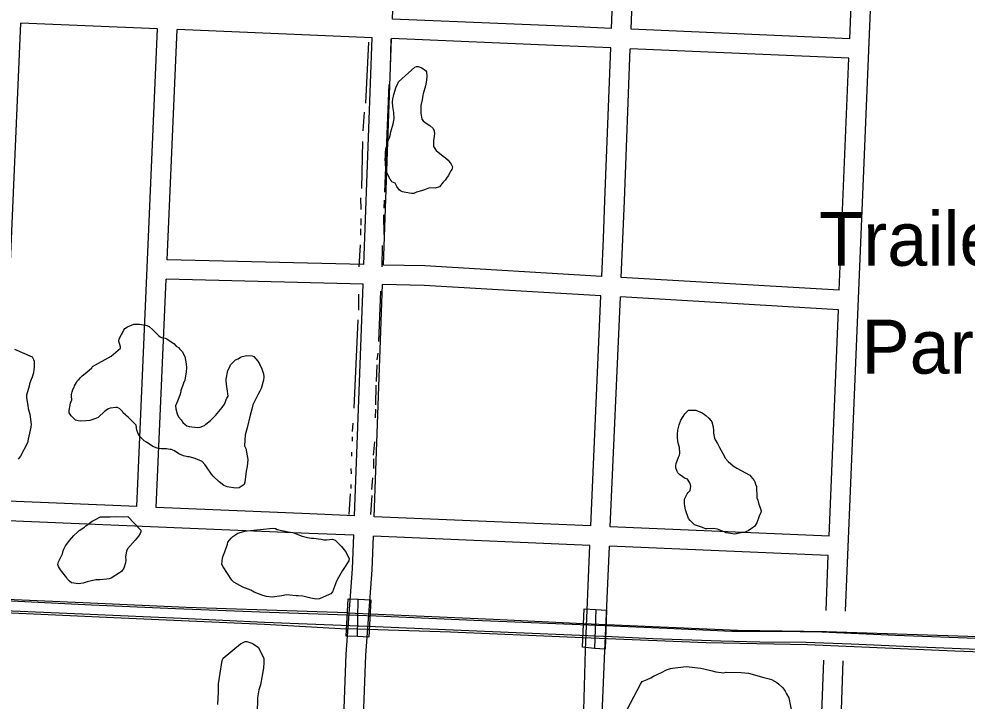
# Model space of a CAD drawing. Extents: x 3677843 to 3715951, y 511991 to 537744.
# Drawn here: x 3695395 to 3696854, y 524461 to 525511 of the extents above; entities that cross this region are included whole.
import ezdxf

# ---------------------------------------------------------------- set-up
doc = ezdxf.new("R2010")
doc.units = 0
for name, color, linetype in [('V-BRDG-OTLN', 7, 'Continuous'), ('V-ROAD-CNTR', 7, 'Continuous'), ('V-RRAP-FSHR', 7, 'Continuous'), ('V-SITE-OTLN-IDEN', 7, 'Continuous'), ('V-SITE-VEGE', 7, 'Continuous'), ('V-TOPO-SHOR', 7, 'Continuous')]:
    doc.layers.add(name, color=color, linetype=linetype)

msp = doc.modelspace()

# ---------------------------------------------------------------- linework, layer by layer
at = {"layer": 'V-BRDG-OTLN'}
for p, q in [((3695916.2, 524560.3), (3695917.6, 524617.7)), ((3696283.3, 524601.8), (3696280.8, 524542.1))]:
    msp.add_line(p, q, dxfattribs=at)
for points in [[(3695898.9, 524561), (3695902.1, 524618.3), (3695917.6, 524617.7), (3695936.9, 524617), (3695933.9, 524559.5), (3695916.2, 524560.3)], [(3696262.7, 524543.8), (3696265.2, 524602.7), (3696283.3, 524601.8), (3696299.7, 524601.1), (3696297.5, 524540.6), (3696280.8, 524542.1)]]:
    msp.add_lwpolyline(points, close=True, dxfattribs=at)
at = {"layer": 'V-ROAD-CNTR'}
for points in [[(3696667.3, 524599.4), (3696712.8, 525697.4), (3696713.4, 525783.8), (3696729.1, 526039.9), (3696741.8, 526396.6), (3696765.8, 526981.1)], [(3696337.3, 525495.1), (3696356.6, 525993.4), (3696365, 526133.9), (3696368.6, 526222.9)], [(3696673.8, 525480.6), (3696682.8, 525698.1), (3696683.4, 525784.8), (3696699.1, 526041.3), (3696705.2, 526211.8)], [(3695970, 525510.7), (3695981.8, 525832.2), (3695983.7, 525863.9)], [(3696307.3, 525496.4), (3696321.1, 525852.7)], [(3695366.7, 524769.1), (3695398.1, 525504.6)], [(3695608.8, 525495.8), (3695398.1, 525504.6)], [(3696307.3, 525496.4), (3696232.3, 525499.7), (3695970, 525510.7)], [(3695576.7, 524760.2), (3695608.8, 525495.8)], [(3695623.3, 525140.1), (3695638.8, 525494.5)], [(3695938.9, 525481.9), (3695638.8, 525494.5)], [(3696673.8, 525480.6), (3696337.3, 525495.1)], [(3695926.1, 525132.9), (3695938.9, 525481.9)], [(3695956.1, 525132.2), (3695968.9, 525480.7)], [(3696306.1, 525466.5), (3696231, 525469.7), (3695968.9, 525480.7)], [(3696297, 525231.5), (3696306.1, 525466.5)], [(3696327, 525230.9), (3696336.1, 525465.2)], [(3696672.6, 525450.6), (3696336.1, 525465.2)], [(3696657.7, 525093.3), (3696672.6, 525450.6)], [(3696292.2, 525114.7), (3696294.7, 525173.1), (3696297, 525231.5)], [(3696322.1, 525113), (3696324.7, 525171.9), (3696327, 525230.9)], [(3695926.1, 525132.9), (3695623.3, 525140.1)], [(3696292.2, 525114.7), (3696020.1, 525130.7), (3695956.1, 525132.2)], [(3695606.7, 524759), (3695622, 525110.2)], [(3695925, 525102.9), (3695622, 525110.2)], [(3696657.7, 525093.3), (3696322.1, 525113)], [(3695911.8, 524746.1), (3695925, 525102.9)], [(3695941.8, 524744.8), (3695955, 525102.2)], [(3696290.9, 525084.7), (3696018.9, 525100.7), (3695955, 525102.2)], [(3696275.4, 524730.5), (3696290.9, 525084.7)], [(3696305.4, 524729.2), (3696320.8, 525083)], [(3696656.5, 525063.3), (3696320.8, 525083)], [(3696642.1, 524714.8), (3696656.5, 525063.3)], [(3695576.7, 524760.2), (3695366.7, 524769.1)], [(3695911.8, 524746.1), (3695843.2, 524749), (3695606.7, 524759)], [(3696275.4, 524730.5), (3695941.8, 524744.8)], [(3695910.7, 524716.1), (3695841.9, 524719.1), (3695365.4, 524739.1)], [(3696642.1, 524714.8), (3696305.4, 524729.2)], [(3695884.2, 524129.5), (3695899, 524533.1), (3695908.8, 524664.5), (3695910.7, 524716.1)], [(3695922.5, 524355.3), (3695929, 524531.4), (3695938.8, 524662.8), (3695940.7, 524714.8)], [(3696274.1, 524700.5), (3695940.7, 524714.8)], [(3696261.8, 524336.1), (3696267, 524539.2), (3696274.1, 524700.5)], [(3696279.8, 524135.6), (3696297, 524538.2), (3696304.1, 524699.3)], [(3696640.8, 524684.8), (3696304.1, 524699.3)], [(3696637.3, 524600.6), (3696640.8, 524684.8)], [(3696605.4, 523879), (3696609.3, 523991.1), (3696616.2, 524118.4), (3696624.1, 524277.7), (3696628.9, 524388.8), (3696633.9, 524524)], [(3696659.4, 524402.3), (3696663.8, 524522.9)]]:
    msp.add_lwpolyline(points, dxfattribs=at)
at = {"layer": 'V-RRAP-FSHR'}
for points in [[(3695900.9, 524596.7), (3695652.8, 524605.1), (3695505.3, 524611.6), (3695328.8, 524619.1)], [(3695327.7, 524599.2), (3695552.4, 524589.3), (3695773.4, 524579.3), (3695899.5, 524572)], [(3695900.9, 524596.7), (3696125.1, 524587), (3696264.2, 524580.2)], [(3696263.3, 524558.3), (3696059.6, 524567), (3695899.5, 524572)], [(3696264.2, 524580.2), (3696501.5, 524570.2), (3696638.1, 524568.1), (3696949, 524558), (3697030.5, 524553.3), (3697076.4, 524544), (3697118.2, 524521.7), (3697168.4, 524488), (3697201, 524471.2), (3697211.9, 524468.9)], [(3697208, 524446.5), (3697189.8, 524452.1), (3697101.4, 524507.7), (3697068, 524524.1), (3697029.9, 524530.6), (3696835.7, 524538), (3696608.7, 524547.6), (3696453.1, 524550.4), (3696263.3, 524558.3)]]:
    msp.add_lwpolyline(points, dxfattribs=at)
at = {"layer": 'V-SITE-VEGE'}
for points in [[(3695979.5, 525414.3), (3696004.6, 525436.8), (3696007.3, 525437.9), (3696009.5, 525438), (3696015.1, 525435.9), (3696021.2, 525431.6), (3696022.3, 525429.4), (3696023, 525422.2), (3696022.6, 525416.7), (3696021, 525407.8), (3696017.4, 525395.6), (3696016.9, 525393.4), (3696015.9, 525386.7), (3696013.8, 525377.9), (3696014, 525365.7), (3696015.3, 525356.9), (3696017.5, 525354.2), (3696020.3, 525351.5), (3696027.6, 525347.2), (3696032.6, 525342.3), (3696034.3, 525338.5), (3696035, 525334.1), (3696033.5, 525323.5), (3696033.1, 525314.7), (3696037.6, 525308.7), (3696048.2, 525299.5), (3696051.6, 525297.3), (3696056.1, 525293.6), (3696060.6, 525287.6), (3696062.3, 525283.2), (3696061.3, 525279.3), (3696060.2, 525277.1), (3696055.9, 525269.3), (3696053.2, 525265.9), (3696051.1, 525262.6), (3696048.3, 525259.8), (3696042.4, 525252.5), (3696035.8, 525250.7), (3696026.9, 525251.1), (3696019.3, 525247.7), (3696014.9, 525246.5), (3696007.2, 525244.2), (3696002.8, 525242.4), (3695999.5, 525242.4), (3695990.6, 525243.9), (3695985.6, 525244.9), (3695982.3, 525246.5), (3695980.6, 525248.1), (3695976.7, 525253), (3695974.4, 525258), (3695969.4, 525260.1), (3695968.2, 525262.3), (3695966.5, 525264.5), (3695962, 525273.2), (3695960.2, 525279.8), (3695959.6, 525286.4), (3695959.5, 525290.9), (3695958.9, 525293.6), (3695959.3, 525300.2), (3695959.2, 525305.2), (3695959.7, 525310.7), (3695960.8, 525314.1), (3695963.4, 525324), (3695965.5, 525327.9), (3695966.5, 525331.8), (3695967.6, 525337.4), (3695971.2, 525349.6), (3695972.2, 525354.6), (3695972.7, 525357.9), (3695972, 525367.2), (3695970.8, 525376.1), (3695970.1, 525382.7), (3695970.6, 525388.2), (3695971.6, 525392.1), (3695972.1, 525394.9), (3695975.8, 525406.5), (3695977.9, 525409.9)], [(3696519.9, 524808.8), (3696521.6, 524806.6), (3696526.6, 524800.7), (3696527.7, 524798.5), (3696528.8, 524794.7), (3696530.4, 524791.4), (3696530.6, 524774), (3696532.3, 524770.2), (3696533.4, 524765.8), (3696536.2, 524758.2), (3696537.3, 524753.8), (3696536.8, 524751.1), (3696534.6, 524745.6), (3696530.9, 524735.2), (3696527.1, 524729.8), (3696524.4, 524727.6), (3696517.4, 524723.1), (3696512.5, 524720.9), (3696504.3, 524719.2), (3696497.2, 524718.1), (3696483.6, 524720.1), (3696480.8, 524721.7), (3696470.4, 524725.5), (3696463.9, 524726.5), (3696454.1, 524725.9), (3696451.9, 524725.9), (3696447, 524728), (3696434.9, 524732.3), (3696428.3, 524738.8), (3696425.6, 524742), (3696421.1, 524755.1), (3696420, 524761.1), (3696419.4, 524764.9), (3696419.3, 524772), (3696423.6, 524780.2), (3696425.3, 524781.8), (3696428, 524785.1), (3696429.5, 524791.7), (3696427.9, 524797.1), (3696424, 524802.5), (3696419.6, 524804.1), (3696416.9, 524806.3), (3696411.9, 524809.5), (3696409.2, 524812.2), (3696408.1, 524814.4), (3696406.4, 524819.8), (3696406.4, 524823.7), (3696406.9, 524826.9), (3696410.1, 524836.2), (3696411.7, 524839.5), (3696412.2, 524842.3), (3696411.6, 524851.5), (3696409.9, 524858.1), (3696408.7, 524865.7), (3696408.7, 524873.9), (3696409.2, 524876.1), (3696409.2, 524878.2), (3696411.3, 524886.4), (3696414, 524893.5), (3696417.7, 524899), (3696419.9, 524902.9), (3696425.8, 524908.9), (3696436.8, 524909), (3696446.6, 524904.7), (3696449.9, 524902.6), (3696452.6, 524900.4), (3696457, 524896.6), (3696460.3, 524892.8), (3696461.4, 524890.7), (3696463.7, 524883), (3696464.3, 524877.6), (3696464.3, 524873.2), (3696465.5, 524865.6), (3696466.6, 524862.9), (3696470.4, 524857.5), (3696473.2, 524851.5), (3696481, 524837.4), (3696482.1, 524834.7), (3696486.5, 524829.8), (3696494.2, 524823.3), (3696500.2, 524819.5)], [(3695562.7, 524745.3), (3695583, 524724.2), (3695583, 524721.4), (3695582, 524718.7), (3695579.3, 524714.9), (3695574.4, 524708.8), (3695562.5, 524695.1), (3695560.9, 524691.8), (3695559.4, 524683.1), (3695560, 524677.6), (3695559.4, 524673.8), (3695556.8, 524665.6), (3695553, 524660.6), (3695550.3, 524658.4), (3695537.3, 524650.1), (3695534, 524649), (3695530.7, 524648.5), (3695519.8, 524647.8), (3695513.8, 524647.8), (3695500.2, 524644.4), (3695494.2, 524642.2), (3695487.2, 524641.6), (3695476.2, 524643.1), (3695472.9, 524645.3), (3695470.2, 524648.5), (3695469.1, 524650.7), (3695459.2, 524663.1), (3695456.4, 524668), (3695455.3, 524671.3), (3695456.3, 524675.1), (3695458.5, 524679.5), (3695462.2, 524687.7), (3695463.3, 524692.1), (3695464.4, 524694.8), (3695467, 524699.7), (3695469.2, 524702.5), (3695473, 524708), (3695480, 524715.7), (3695485.4, 524721.2), (3695488.1, 524723.4), (3695496.3, 524728.4), (3695498.4, 524730.6), (3695501.7, 524733.3), (3695508.2, 524737.7), (3695512, 524739.9), (3695520.7, 524744.4), (3695535.9, 524744.5), (3695544.1, 524745.1), (3695556.7, 524744.7)], [(3695746.7, 524722.8), (3695786.4, 524726.9), (3695790.3, 524726.4), (3695792.5, 524725.3), (3695809.4, 524721.7), (3695817, 524720.6), (3695831.3, 524714.7), (3695839.5, 524712.6), (3695845.5, 524711.6), (3695848.8, 524711.6), (3695860.2, 524710.1), (3695864.6, 524709), (3695868.4, 524709.1), (3695877.7, 524710.2), (3695882.1, 524708.6), (3695891.9, 524698.9), (3695898, 524691.3), (3695903.6, 524680.4), (3695903, 524676.6), (3695893.3, 524661.8), (3695886.9, 524651.4), (3695884.2, 524645.4), (3695877.8, 524629), (3695875.1, 524626.2), (3695872.9, 524625.1), (3695857.7, 524618.4), (3695852.8, 524617.8), (3695844.6, 524619.4), (3695832, 524622.6), (3695824.9, 524623.1), (3695821.7, 524623), (3695806.9, 524624.6), (3695799.9, 524622.9), (3695785.1, 524621.1), (3695776.4, 524622.1), (3695770.4, 524623.2), (3695757.3, 524628.5), (3695752.3, 524631.7), (3695744.1, 524634.9), (3695739.7, 524636.5), (3695730.4, 524641.4), (3695726, 524644.1), (3695722.7, 524647.3), (3695709.5, 524667.4), (3695707.8, 524671.2), (3695708.8, 524681.6), (3695710.4, 524687), (3695712, 524690.9), (3695716.3, 524702.3), (3695716.8, 524705.6), (3695721.7, 524711.7), (3695724.4, 524714.4), (3695732, 524719.4), (3695738, 524721.1), (3695744.5, 524722.8)]]:
    msp.add_lwpolyline(points, close=True, dxfattribs=at)
for points in [[(3695537.2, 524992.1), (3695551.8, 525004.3), (3695551.8, 525006.4), (3695549, 525015.1), (3695549.5, 525018.4), (3695556.5, 525032.1), (3695558.1, 525034.3), (3695562.4, 525037.1), (3695572.2, 525041), (3695581, 525041), (3695590.2, 525039.5), (3695592.4, 525039), (3695595.7, 525037.3), (3695601.2, 525032.5), (3695610, 525023.8), (3695612.7, 525021.7), (3695614.9, 525020.6), (3695620.4, 525019.5), (3695623.1, 525018.5), (3695624.8, 525016.9), (3695633.6, 525011.5), (3695637.4, 525007.1), (3695640.7, 525005), (3695642.4, 525003.4), (3695646.8, 524998.5), (3695648.4, 524995.2), (3695650.6, 524991.4), (3695652.9, 524980), (3695653, 524974), (3695652.5, 524968), (3695650.4, 524954.9), (3695648.8, 524950.5), (3695647.2, 524945.6), (3695644.5, 524939), (3695644.5, 524936.8), (3695642.9, 524931.9), (3695639.2, 524922.6), (3695636.5, 524915.5), (3695636.6, 524910.6), (3695638.8, 524903), (3695641, 524898.6), (3695644.9, 524893.8), (3695647.7, 524890), (3695651, 524886.7), (3695653.7, 524884.6), (3695657.5, 524883.5), (3695670.1, 524882), (3695674.4, 524882.5), (3695681, 524885.3), (3695683.1, 524887), (3695690.2, 524893), (3695697.7, 524900.7), (3695708, 524912.8), (3695711.8, 524917.8), (3695715.5, 524927.1), (3695717.1, 524930.3), (3695716, 524941.8), (3695715.4, 524944.5), (3695714.2, 524953.8), (3695714.2, 524956.5), (3695716.8, 524969.6), (3695720, 524975.6), (3695721.1, 524978.4), (3695728.7, 524986.1)], [(3695388.7, 525002.9), (3695415.6, 524990.6), (3695417.8, 524986.8), (3695418.9, 524984.1), (3695419, 524974.8), (3695418.4, 524971.5), (3695417.9, 524966.1), (3695415.8, 524959.5), (3695414.2, 524956.2), (3695411.5, 524949.1), (3695411, 524945.8), (3695406.8, 524931.6), (3695406.8, 524927.8), (3695407.4, 524925.1), (3695409.1, 524915.3), (3695409.7, 524911.5), (3695410.8, 524907.6), (3695411.9, 524902.7), (3695414.2, 524886.9), (3695413.7, 524882.6), (3695409.5, 524864), (3695408.5, 524858.5), (3695397.7, 524837.7), (3695393.9, 524833.3)], [(3695728.7, 524986.1), (3695732.5, 524987.7), (3695736.3, 524990.5), (3695739, 524991.6), (3695746.1, 524992.8), (3695754.3, 524992.3), (3695757, 524991.2), (3695763.1, 524984.2), (3695765.8, 524979.3), (3695769.2, 524972.2), (3695771.9, 524964.6), (3695772, 524960.3), (3695771.5, 524954.8), (3695768.3, 524942.2), (3695766.2, 524937.8), (3695762.9, 524932.4), (3695755.4, 524917), (3695753.8, 524910.5), (3695751.2, 524901.2), (3695746.4, 524881.5), (3695743.3, 524870.6), (3695742.3, 524853.6), (3695744.5, 524849.8), (3695747.4, 524833), (3695746.4, 524822), (3695744.8, 524814.9), (3695742.8, 524798), (3695741.7, 524794.2), (3695734.1, 524789.2), (3695728.7, 524788.6), (3695715.6, 524790.7), (3695710.6, 524792.8), (3695703.5, 524798.2), (3695694.1, 524807.4), (3695691.9, 524810.1), (3695684.2, 524821.5), (3695681.5, 524825.3), (3695677.1, 524829.7), (3695666.7, 524834.5), (3695657.4, 524837.1), (3695655.2, 524837.1), (3695648.6, 524838.7), (3695644.8, 524839.8), (3695641.5, 524841.4), (3695634.9, 524846.2), (3695632.2, 524847.3), (3695630, 524848.4), (3695627.8, 524848.3), (3695622.4, 524849.4), (3695614.7, 524849.3), (3695610.3, 524849.8), (3695608.2, 524850.4), (3695601.6, 524853), (3695591.7, 524859.5), (3695587.9, 524861.7), (3695582.4, 524867.1), (3695579.6, 524870.3), (3695578.5, 524873.6), (3695576.8, 524877.9), (3695575.7, 524885.5), (3695574, 524887.2), (3695571.3, 524890.4), (3695563.6, 524898), (3695560.8, 524900.2), (3695559.2, 524901.8), (3695555.9, 524904.5), (3695554.8, 524906.6), (3695550.4, 524911), (3695547.1, 524912.6), (3695544.4, 524913.1), (3695535.7, 524911.9), (3695532.9, 524910.8), (3695527.5, 524907), (3695517.2, 524897.6), (3695512.3, 524895.4), (3695504.2, 524892.6), (3695498.2, 524892.5), (3695490, 524891.9), (3695486.7, 524892.5), (3695482.4, 524893.5), (3695479.1, 524896.2), (3695475.8, 524900), (3695472.4, 524904.9), (3695472.4, 524908.2), (3695474.5, 524919.6), (3695476.6, 524924.5), (3695476, 524930.5), (3695476, 524932.7), (3695477.1, 524937.1), (3695478.2, 524940.4), (3695480.3, 524944.2), (3695480.8, 524946.4), (3695484.1, 524951.3), (3695485.7, 524954.6), (3695487.8, 524956.3), (3695489.5, 524958.5), (3695492.7, 524961.8), (3695499.7, 524967.3), (3695507.3, 524973.9), (3695508.4, 524976.1), (3695537.2, 524992.1)], [(3695701.4, 524455.7), (3695702.3, 524474.8), (3695702.2, 524487.3), (3695707.4, 524520.1), (3695708.5, 524525), (3695709.6, 524527.2), (3695736.1, 524549.2), (3695743.7, 524552.6), (3695745.9, 524552.6), (3695753.5, 524549.9), (3695755.7, 524548.9), (3695764, 524543.5), (3695772.3, 524526.6), (3695772.3, 524520.1), (3695771.9, 524511.4), (3695767.2, 524485.7), (3695764.5, 524478), (3695762.4, 524466), (3695762.1, 524442)], [(3696315.3, 524417.7), (3696351.9, 524487.2), (3696354.6, 524491.1), (3696362.2, 524494.4), (3696367.6, 524496.6), (3696371.9, 524499.4), (3696383.9, 524504.9), (3696392, 524508.8), (3696398, 524511.1), (3696401.3, 524511.6), (3696422, 524514), (3696444.9, 524511.4), (3696460.2, 524507.8), (3696467.9, 524506.2), (3696479.9, 524504.6), (3696483.7, 524505.2), (3696506.6, 524504.9), (3696518.1, 524503.9), (3696541.6, 524497), (3696549.8, 524495.4), (3696553.6, 524494.3), (3696561.8, 524489.5), (3696564.6, 524486.8), (3696570.6, 524481.4), (3696574.5, 524476), (3696576.7, 524472.2), (3696580, 524465.7), (3696583.5, 524448.2)]]:
    msp.add_lwpolyline(points, dxfattribs=at)
at = {"layer": 'V-TOPO-SHOR'}
for p, q in [((3695933.1, 525475), (3695928.5, 525381.1)), ((3695967.8, 525479.7), (3695966.5, 525435.6)), ((3695964.7, 525410.1), (3695957.9, 525244.2)), ((3695926.6, 525367.3), (3695924.4, 525338.6)), ((3695923.8, 525322.4), (3695922.3, 525249.9)), ((3695921.2, 525235.4), (3695921.7, 525217.6)), ((3695957.6, 525232), (3695956.9, 525219.5)), ((3695956.2, 525209.3), (3695956.8, 525179)), ((3695921.5, 525203.8), (3695921.5, 525193.7)), ((3695920.8, 525188), (3695920.8, 525178.3)), ((3695920.6, 525163.4), (3695918.4, 525129.3)), ((3695954.1, 525162.4), (3695953.6, 525129.2)), ((3695951.5, 525092), (3695948.4, 525014.7)), ((3695917.9, 525087.3), (3695917.7, 525062.6)), ((3695916.6, 525048), (3695910.8, 524912)), ((3695947.4, 524996.5), (3695946.2, 524986.4)), ((3695945.9, 524978.7), (3695945.3, 524952.8)), ((3695944.5, 524947.1), (3695943.9, 524917.2)), ((3695944, 524910.3), (3695943.3, 524896.9)), ((3695909.4, 524888.6), (3695908.3, 524876)), ((3695907.9, 524867.9), (3695908, 524861)), ((3695942.4, 524860.1), (3695940.5, 524839.5)), ((3695906.9, 524844), (3695906.9, 524838)), ((3695941, 524833.8), (3695940.7, 524818.8)), ((3695905.9, 524819), (3695906.4, 524810.5)), ((3695939.6, 524804.7), (3695937.7, 524786.4)), ((3695906.1, 524794.3), (3695906.1, 524788.2)), ((3695905, 524779.7), (3695903.2, 524748.1)), ((3695938.2, 524777.5), (3695936.4, 524748))]:
    msp.add_line(p, q, dxfattribs=at)
for points in [[(3695373.5, 524616), (3695507.1, 524609.3), (3695636.1, 524603.2), (3695766.2, 524598.4), (3695944.8, 524591.9)], [(3695944, 524575.4), (3695773, 524581.9), (3695644.9, 524588), (3695504.9, 524594.1), (3695373, 524600.1)], [(3695944.8, 524591.9), (3696096, 524585.3), (3696309.3, 524576.9)], [(3696307.4, 524560), (3696111.7, 524567.8), (3695944, 524575.4)], [(3696309.3, 524576.9), (3696392.3, 524573.2), (3696492.2, 524568.7), (3696564.1, 524568.6), (3696631.1, 524567.3), (3696744.3, 524562.6), (3696882.2, 524557.4), (3697033.2, 524551), (3697074.3, 524543), (3697112.5, 524524.2), (3697163.7, 524488.6), (3697197.8, 524470.4), (3697212.6, 524467.2)], [(3697205.8, 524451), (3697196, 524453.5), (3697177.4, 524463.1), (3697138.1, 524486.7), (3697104.6, 524509.5), (3697071.7, 524526.4), (3697031.1, 524533.9), (3696921.9, 524538.5), (3696780, 524543.8), (3696676, 524548.7), (3696606.5, 524551), (3696535.4, 524551.6), (3696475.2, 524552.9), (3696370.8, 524557), (3696307.4, 524560)]]:
    msp.add_lwpolyline(points, dxfattribs=at)

# ---------------------------------------------------------------- texts
at = {"layer": 'V-SITE-OTLN-IDEN'}
for s, p in [('Trailer', (3696626.8, 525131)), ('Park', (3696692, 524965))]:
    msp.add_text(s, height=83, dxfattribs=at).set_placement(p)

doc.saveas('drawing.dxf')
